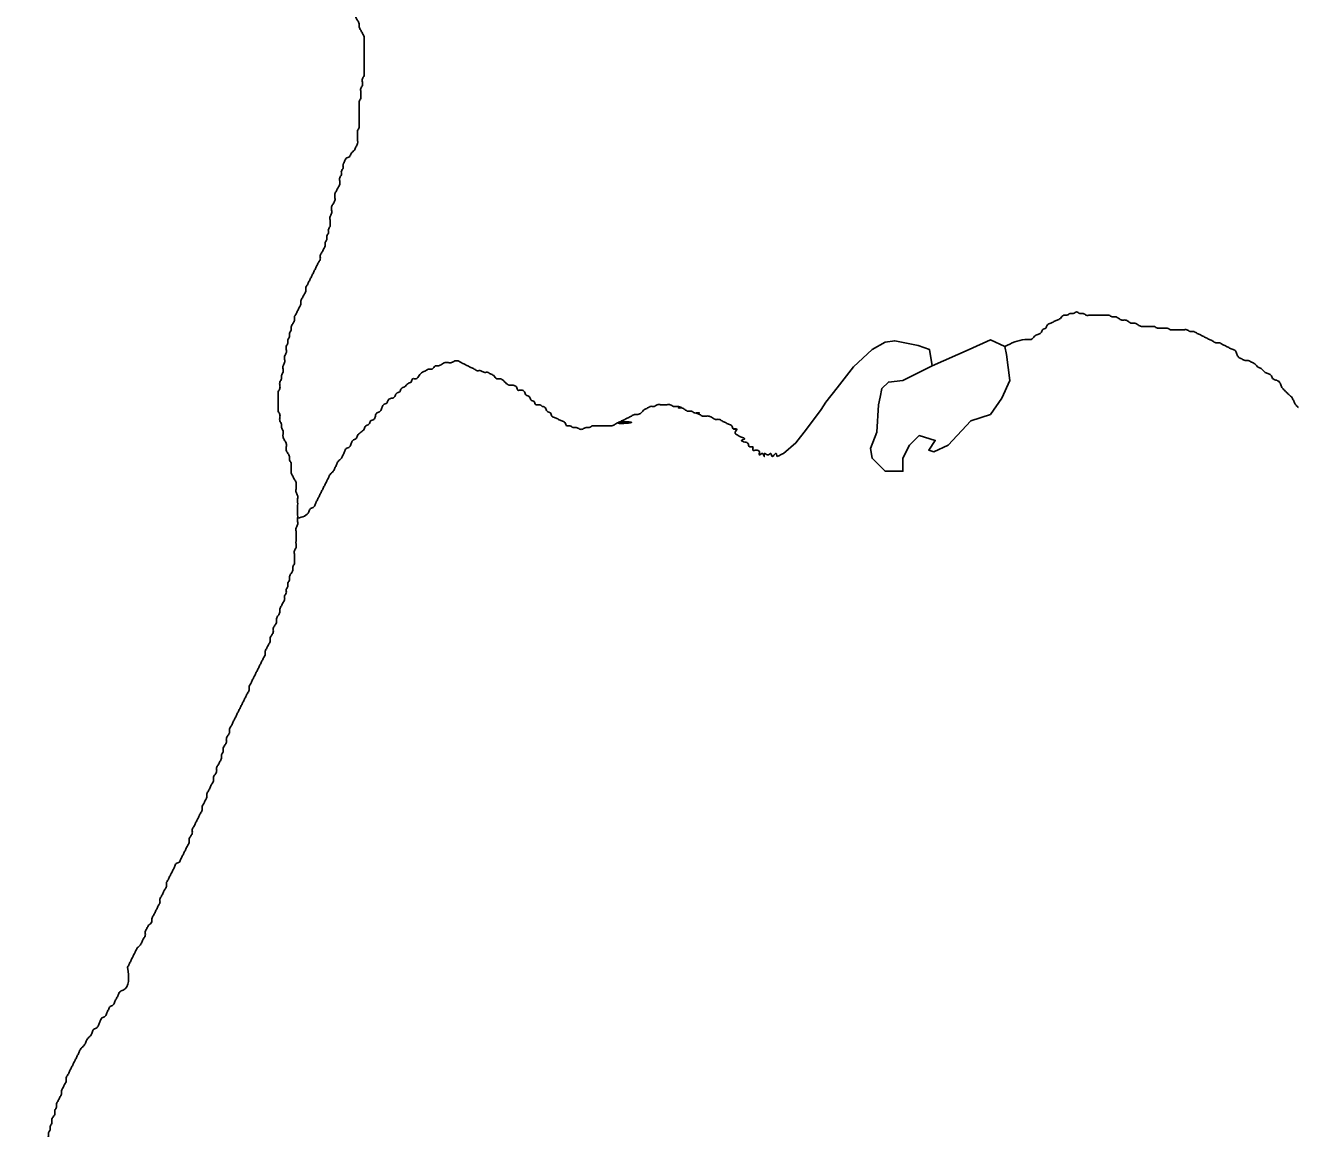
# Model space of a CAD drawing. Extents: x 813775 to 1157140, y 1757555 to 1979907.
# Drawn here: x 1053868 to 1056060, y 1836401 to 1838300 of the extents above; entities that cross this region are included whole.
import ezdxf

# ---------------------------------------------------------------- set-up
doc = ezdxf.new("R2010")
doc.units = 0
doc.layers.add('Level 35', color=7, linetype='Continuous')

msp = doc.modelspace()

# ---------------------------------------------------------------- linework, layer by layer
at = {"layer": 'Level 35'}
for points in [[(1055172.9, 1837562.8), (1055194.7, 1837581.3), (1055212.8, 1837605), (1055237.9, 1837638.5), (1055246.3, 1837651.1), (1055265.8, 1837676.2), (1055293.7, 1837712.4), (1055325.8, 1837741.7), (1055348.1, 1837754.3), (1055364.8, 1837757.1), (1055405.3, 1837748.7), (1055424.8, 1837741.7), (1055429, 1837713.8)], [(1055336.9, 1837646.9), (1055334.1, 1837599.4), (1055323, 1837571.5), (1055325.8, 1837554.8), (1055348.1, 1837532.4), (1055378.8, 1837532.4), (1055378.8, 1837554.8), (1055389.9, 1837577.1), (1055406.7, 1837593.8), (1055434.6, 1837585.5), (1055423.4, 1837568.7), (1055431.8, 1837565.9), (1055456.9, 1837577.1), (1055495.9, 1837619), (1055529.4, 1837630.1), (1055548.9, 1837658), (1055562.9, 1837688.7), (1055557.3, 1837733.4), (1055554.5, 1837747.3), (1055529.4, 1837758.5), (1055493.1, 1837741.7), (1055429, 1837713.8), (1055378.8, 1837688.7), (1055353.7, 1837685.9), (1055342.5, 1837674.8), (1055339.7, 1837659.8), (1055336.9, 1837646.9)]]:
    msp.add_lwpolyline(points, dxfattribs=at)
for points in [[(1054445.4, 1838179.9), (1054445.4, 1838185.5), (1054445.4, 1838191), (1054448.2, 1838196.6), (1054448.2, 1838202.2), (1054448.2, 1838207.8), (1054451, 1838213.4), (1054451, 1838218.9), (1054451, 1838224.5), (1054451, 1838230.1), (1054451, 1838235.7), (1054451, 1838241.3), (1054451, 1838246.8), (1054451, 1838252.4), (1054451, 1838258), (1054451, 1838263.6), (1054451, 1838269.2), (1054451, 1838274.8), (1054451, 1838280.3), (1054448.2, 1838285.9), (1054445.4, 1838291.5), (1054442.6, 1838297.1), (1054442.6, 1838302.7), (1054439.9, 1838308.2), (1054437.1, 1838313.8), (1054437.1, 1838319.4), (1054434.3, 1838325), (1054431.5, 1838330.6), (1054431.5, 1838336.1), (1054428.7, 1838341.7), (1054425.9, 1838347.3), (1054423.1, 1838352.9), (1054420.3, 1838358.5), (1054414.8, 1838361.3), (1054414.8, 1838366.8), (1054409.2, 1838372.4), (1054406.4, 1838378), (1054400.8, 1838383.6), (1054398, 1838389.2), (1054392.4, 1838394.8), (1054389.6, 1838400.3), (1054386.9, 1838405.9), (1054381.3, 1838411.5), (1054378.5, 1838417.1), (1054378.5, 1838422.7), (1054378.5, 1838428.2), (1054378.5, 1838433.8), (1054378.5, 1838439.4), (1054378.5, 1838445), (1054378.5, 1838450.6), (1054381.3, 1838456.1), (1054384.1, 1838461.7), (1054384.1, 1838467.3), (1054386.9, 1838472.9), (1054389.6, 1838478.5), (1054392.4, 1838484.1), (1054395.2, 1838489.6), (1054398, 1838495.2), (1054400.8, 1838500.8), (1054403.6, 1838506.4), (1054406.4, 1838512), (1054406.4, 1838517.5), (1054409.2, 1838523.1), (1054412, 1838528.7), (1054414.8, 1838534.3), (1054414.8, 1838539.9), (1054417.5, 1838545.4), (1054417.5, 1838551), (1054420.3, 1838556.6), (1054420.3, 1838562.2), (1054420.3, 1838567.8), (1054420.3, 1838573.4), (1054420.3, 1838578.9), (1054420.3, 1838584.5), (1054420.3, 1838590.1), (1054420.3, 1838595.7), (1054420.3, 1838601.3), (1054421.2, 1838624.3)], [(1054306, 1837680.4), (1054306, 1837685.9), (1054308.8, 1837691.5), (1054308.8, 1837697.1), (1054311.5, 1837702.7), (1054311.5, 1837708.3), (1054311.5, 1837713.8), (1054314.3, 1837719.4), (1054314.3, 1837725), (1054314.3, 1837730.6), (1054317.1, 1837736.2), (1054317.1, 1837741.7), (1054317.1, 1837747.3), (1054319.9, 1837752.9), (1054319.9, 1837758.5), (1054322.7, 1837764.1), (1054322.7, 1837769.7), (1054325.5, 1837775.2), (1054325.5, 1837780.8), (1054328.3, 1837786.4), (1054331.1, 1837792), (1054331.1, 1837797.6), (1054333.9, 1837803.1), (1054336.7, 1837808.7), (1054339.4, 1837814.3), (1054342.2, 1837819.9), (1054342.2, 1837825.5), (1054345, 1837831), (1054347.8, 1837836.6), (1054350.6, 1837842.2), (1054350.6, 1837847.8), (1054353.4, 1837853.4), (1054356.2, 1837859), (1054359, 1837864.5), (1054361.8, 1837870.1), (1054364.5, 1837875.7), (1054367.3, 1837881.3), (1054370.1, 1837886.9), (1054372.9, 1837892.4), (1054375.7, 1837898), (1054375.7, 1837903.6), (1054378.5, 1837909.2), (1054381.3, 1837914.8), (1054384.1, 1837920.3), (1054384.1, 1837925.9), (1054386.9, 1837931.5), (1054386.9, 1837937.1), (1054389.6, 1837942.7), (1054389.6, 1837948.3), (1054392.4, 1837953.8), (1054392.4, 1837959.4), (1054392.4, 1837965), (1054392.4, 1837970.6), (1054395.2, 1837976.2), (1054395.2, 1837981.7), (1054395.2, 1837987.3), (1054398, 1837992.9), (1054400.8, 1837998.5), (1054400.8, 1838004.1), (1054400.8, 1838009.6), (1054403.6, 1838015.2), (1054406.4, 1838020.8), (1054409.2, 1838026.4), (1054409.2, 1838032), (1054409.2, 1838037.6), (1054412, 1838043.1), (1054412, 1838048.7), (1054414.8, 1838054.3), (1054414.8, 1838059.9), (1054417.5, 1838065.5), (1054420.3, 1838071), (1054425.9, 1838073.8), (1054428.7, 1838079.4), (1054434.3, 1838085), (1054437.1, 1838090.6), (1054439.9, 1838096.2), (1054439.9, 1838101.7), (1054439.9, 1838107.3), (1054439.9, 1838112.9), (1054439.9, 1838118.5), (1054442.6, 1838124.1), (1054442.6, 1838129.6), (1054442.6, 1838135.2), (1054442.6, 1838140.8), (1054442.6, 1838146.4), (1054442.6, 1838152), (1054442.6, 1838157.5), (1054442.6, 1838163.1), (1054442.6, 1838168.7), (1054445.4, 1838174.3), (1054445.4, 1838179.9)], [(1055554.5, 1837747.3), (1055588.5, 1837759.2), (1055594.1, 1837759.2), (1055599.7, 1837759.2), (1055605.3, 1837764.8), (1055610.9, 1837767.6), (1055616.4, 1837770.4), (1055619.2, 1837775.9), (1055624.8, 1837778.7), (1055627.6, 1837784.3), (1055633.2, 1837787.1), (1055638.7, 1837789.9), (1055644.3, 1837792.7), (1055649.9, 1837795.5), (1055655.5, 1837801), (1055661.1, 1837801), (1055666.6, 1837803.8), (1055672.2, 1837803.8), (1055677.8, 1837806.6), (1055683.4, 1837803.8), (1055689, 1837803.8), (1055694.5, 1837801), (1055700.1, 1837801), (1055705.7, 1837801), (1055711.3, 1837801), (1055716.9, 1837801), (1055722.4, 1837801), (1055728, 1837801), (1055733.6, 1837801), (1055739.2, 1837798.3), (1055744.7, 1837798.3), (1055750.3, 1837795.5), (1055755.9, 1837792.7), (1055761.5, 1837792.7), (1055767.1, 1837789.9), (1055772.6, 1837787.1), (1055778.2, 1837787.1), (1055783.8, 1837784.3), (1055789.4, 1837781.5), (1055795, 1837781.5), (1055800.5, 1837781.5), (1055806.1, 1837781.5), (1055811.7, 1837781.5), (1055817.3, 1837778.7), (1055822.8, 1837778.7), (1055828.4, 1837778.7), (1055834, 1837778.7), (1055839.6, 1837775.9), (1055845.2, 1837775.9), (1055850.7, 1837775.9), (1055856.3, 1837775.9), (1055861.9, 1837775.9), (1055867.5, 1837775.9), (1055873.1, 1837773.1), (1055878.6, 1837773.1), (1055884.2, 1837770.4), (1055889.8, 1837767.6), (1055895.4, 1837764.8), (1055901, 1837762), (1055906.5, 1837759.2), (1055912.1, 1837756.4), (1055917.7, 1837753.6), (1055923.3, 1837753.6), (1055928.8, 1837750.8), (1055934.4, 1837748), (1055940, 1837745.2), (1055945.6, 1837742.4), (1055951.2, 1837739.7), (1055953.9, 1837734.1), (1055956.7, 1837728.5), (1055962.3, 1837725.7), (1055967.9, 1837722.9), (1055973.5, 1837722.9), (1055979.1, 1837720.1), (1055984.6, 1837717.3), (1055990.2, 1837711.7), (1055995.8, 1837709), (1056001.4, 1837703.4), (1056006.9, 1837700.6), (1056012.5, 1837697.8), (1056015.3, 1837692.2), (1056020.9, 1837689.4), (1056026.5, 1837686.6), (1056029.3, 1837681.1), (1056032.1, 1837675.5), (1056037.6, 1837669.9), (1056043.2, 1837664.3), (1056048.8, 1837658.7), (1056051.6, 1837653.1), (1056054.4, 1837647.6), (1056059.9, 1837642)], [(1054336.7, 1837451.5), (1054356.2, 1837462.7), (1054359, 1837468.3), (1054364.5, 1837471.1), (1054367.3, 1837476.6), (1054370.1, 1837482.2), (1054372.9, 1837487.8), (1054375.7, 1837493.4), (1054378.5, 1837499), (1054381.3, 1837504.5), (1054384.1, 1837510.1), (1054386.9, 1837515.7), (1054389.6, 1837521.3), (1054392.4, 1837526.9), (1054398, 1837532.4), (1054400.8, 1837538), (1054403.6, 1837543.6), (1054406.4, 1837549.2), (1054412, 1837554.8), (1054414.8, 1837560.4), (1054417.5, 1837565.9), (1054420.3, 1837571.5), (1054425.9, 1837574.3), (1054428.7, 1837579.9), (1054431.5, 1837585.5), (1054437.1, 1837588.3), (1054439.9, 1837593.8), (1054445.4, 1837599.4), (1054451, 1837605), (1054453.8, 1837610.6), (1054459.4, 1837613.4), (1054462.2, 1837619), (1054467.8, 1837621.7), (1054470.5, 1837627.3), (1054473.3, 1837632.9), (1054478.9, 1837635.7), (1054481.7, 1837641.3), (1054484.5, 1837646.9), (1054490.1, 1837649.7), (1054492.9, 1837655.2), (1054498.4, 1837658), (1054504, 1837660.8), (1054506.8, 1837666.4), (1054512.4, 1837669.2), (1054515.2, 1837674.8), (1054520.8, 1837677.6), (1054526.3, 1837683.1), (1054531.9, 1837685.9), (1054534.7, 1837691.5), (1054540.3, 1837691.5), (1054545.9, 1837697.1), (1054551.4, 1837702.7), (1054557, 1837705.5), (1054562.6, 1837708.3), (1054568.2, 1837708.3), (1054573.7, 1837713.8), (1054579.3, 1837713.8), (1054584.9, 1837716.6), (1054590.5, 1837719.4), (1054596.1, 1837719.4), (1054601.6, 1837719.4), (1054607.2, 1837722.2), (1054612.8, 1837722.2), (1054618.4, 1837719.4), (1054624, 1837716.6), (1054629.5, 1837713.8), (1054635.1, 1837711), (1054640.7, 1837708.3), (1054646.3, 1837705.5), (1054651.9, 1837705.5), (1054657.4, 1837702.7), (1054663, 1837702.7), (1054668.6, 1837699.9), (1054674.2, 1837697.1), (1054679.7, 1837691.5), (1054685.3, 1837691.5), (1054690.9, 1837688.7), (1054696.5, 1837683.1), (1054702.1, 1837680.4), (1054707.6, 1837680.4), (1054713.2, 1837677.6), (1054716, 1837672), (1054721.6, 1837672), (1054727.2, 1837669.2), (1054730, 1837663.6), (1054735.5, 1837660.8), (1054738.3, 1837655.2), (1054743.9, 1837652.4), (1054746.7, 1837646.9), (1054752.3, 1837646.9), (1054757.9, 1837644.1)], [(1054261.3, 1837178), (1054264.1, 1837183.6), (1054266.9, 1837189.2), (1054269.7, 1837194.8), (1054272.5, 1837200.4), (1054275.3, 1837205.9), (1054278.1, 1837211.5), (1054280.9, 1837217.1), (1054280.9, 1837222.7), (1054283.7, 1837228.3), (1054286.4, 1837233.8), (1054289.2, 1837239.4), (1054289.2, 1837245), (1054292, 1837250.6), (1054294.8, 1837256.2), (1054294.8, 1837261.8), (1054297.6, 1837267.3), (1054300.4, 1837272.9), (1054300.4, 1837278.5), (1054303.2, 1837284.1), (1054306, 1837289.7), (1054306, 1837295.2), (1054308.8, 1837300.8), (1054311.5, 1837306.4), (1054314.3, 1837312), (1054314.3, 1837317.6), (1054317.1, 1837323.1), (1054317.1, 1837328.7), (1054319.9, 1837334.3), (1054319.9, 1837339.9), (1054322.7, 1837345.5), (1054322.7, 1837351.1), (1054325.5, 1837356.6), (1054328.3, 1837362.2), (1054328.3, 1837367.8), (1054331.1, 1837373.4), (1054331.1, 1837379), (1054331.1, 1837384.5), (1054331.1, 1837390.1), (1054331.1, 1837395.7), (1054333.9, 1837401.3), (1054333.9, 1837406.9), (1054333.9, 1837412.4), (1054333.9, 1837418), (1054333.9, 1837423.6), (1054333.9, 1837429.2), (1054333.9, 1837434.8), (1054336.7, 1837440.4), (1054336.7, 1837445.9), (1054336.7, 1837451.5), (1054336.7, 1837457.1), (1054336.7, 1837462.7), (1054336.7, 1837468.3), (1054336.7, 1837473.8), (1054336.7, 1837479.4), (1054336.7, 1837485), (1054336.7, 1837490.6), (1054333.9, 1837496.2), (1054333.9, 1837501.7), (1054333.9, 1837507.3), (1054333.9, 1837512.9), (1054331.1, 1837518.5), (1054328.3, 1837524.1), (1054325.5, 1837529.7), (1054325.5, 1837535.2), (1054325.5, 1837540.8), (1054325.5, 1837546.4), (1054322.7, 1837552), (1054322.7, 1837557.6), (1054319.9, 1837563.1), (1054317.1, 1837568.7), (1054317.1, 1837574.3), (1054317.1, 1837579.9), (1054314.3, 1837585.5), (1054311.5, 1837591.1), (1054311.5, 1837596.6), (1054311.5, 1837602.2), (1054308.8, 1837607.8), (1054308.8, 1837613.4), (1054306, 1837619), (1054306, 1837624.5), (1054306, 1837630.1), (1054303.2, 1837635.7), (1054303.2, 1837641.3), (1054303.2, 1837646.9), (1054303.2, 1837652.4), (1054303.2, 1837658), (1054303.2, 1837663.6), (1054303.2, 1837669.2), (1054306, 1837674.8), (1054306, 1837680.4)], [(1054757.9, 1837644.1), (1054763.4, 1837641.3), (1054766.2, 1837635.7), (1054771.8, 1837632.9), (1054774.6, 1837627.3), (1054780.2, 1837624.5), (1054785.7, 1837621.7), (1054791.3, 1837619), (1054796.9, 1837616.2), (1054799.7, 1837610.6), (1054805.3, 1837610.6), (1054810.8, 1837607.8), (1054816.4, 1837607.8), (1054822, 1837605), (1054827.6, 1837605), (1054833.2, 1837607.8), (1054838.7, 1837607.8), (1054844.3, 1837610.6), (1054849.9, 1837610.6), (1054855.5, 1837610.6), (1054861.1, 1837610.6), (1054866.6, 1837610.6), (1054872.2, 1837610.6), (1054877.8, 1837610.6), (1054883.4, 1837613.4), (1054889, 1837616.2), (1054911.3, 1837616.2), (1054889, 1837616.2), (1054894.5, 1837619), (1054900.1, 1837621.7), (1054905.7, 1837624.5), (1054911.3, 1837627.3), (1054916.8, 1837630.1), (1054922.4, 1837630.1), (1054928, 1837632.9), (1054933.6, 1837638.5), (1054939.2, 1837641.3), (1054944.7, 1837644.1), (1054950.3, 1837644.1), (1054955.9, 1837646.9), (1054961.5, 1837646.9), (1054967.1, 1837646.9), (1054972.6, 1837646.9), (1054978.2, 1837646.9), (1054983.8, 1837644.1), (1054989.4, 1837644.1), (1054997.7, 1837641.3), (1054992.2, 1837641.3), (1054997.7, 1837641.3), (1055003.3, 1837638.5), (1055008.9, 1837635.7), (1055014.5, 1837635.7), (1055020.1, 1837632.9), (1055028.4, 1837632.9), (1055022.8, 1837632.9), (1055028.4, 1837630.1), (1055034, 1837627.3), (1055039.6, 1837627.3), (1055045.2, 1837627.3), (1055050.7, 1837624.5), (1055056.3, 1837621.7), (1055061.9, 1837621.7), (1055067.5, 1837619), (1055073.1, 1837616.2), (1055078.6, 1837613.4), (1055084.2, 1837610.6), (1055087, 1837605), (1055092.6, 1837605), (1055087, 1837605), (1055092.6, 1837605), (1055089.8, 1837599.4), (1055095.4, 1837593.8), (1055100.9, 1837591.1), (1055106.5, 1837588.3), (1055100.9, 1837585.5), (1055106.5, 1837582.7), (1055112.1, 1837579.9), (1055114.9, 1837574.3), (1055120.5, 1837574.3), (1055120.5, 1837568.7), (1055126.1, 1837568.7), (1055131.6, 1837565.9), (1055131.6, 1837560.4), (1055137.2, 1837563.1), (1055140, 1837557.6), (1055140, 1837563.1), (1055145.6, 1837560.4), (1055151.2, 1837563.1), (1055153.9, 1837557.6), (1055159.5, 1837563.1), (1055162.3, 1837557.6)], [(1055162.3, 1837557.6), (1055167.9, 1837560.4), (1055172.9, 1837562.8)], [(1054043.8, 1836678.5), (1054046.6, 1836684.1), (1054049.3, 1836689.7), (1054052.1, 1836695.3), (1054054.9, 1836700.8), (1054057.7, 1836706.4), (1054060.5, 1836712), (1054066.1, 1836717.6), (1054068.9, 1836723.2), (1054071.7, 1836728.7), (1054074.4, 1836734.3), (1054074.4, 1836739.9), (1054077.2, 1836745.5), (1054080, 1836751.1), (1054085.6, 1836756.7), (1054085.6, 1836762.2), (1054088.4, 1836767.8), (1054091.2, 1836773.4), (1054094, 1836779), (1054096.8, 1836784.6), (1054099.6, 1836790.1), (1054099.6, 1836795.7), (1054102.3, 1836801.3), (1054105.1, 1836806.9), (1054107.9, 1836812.5), (1054110.7, 1836818), (1054110.7, 1836823.6), (1054113.5, 1836829.2), (1054116.3, 1836834.8), (1054119.1, 1836840.4), (1054121.9, 1836846), (1054124.7, 1836851.5), (1054127.4, 1836857.1), (1054133, 1836859.9), (1054135.8, 1836865.5), (1054138.6, 1836871.1), (1054141.4, 1836876.6), (1054144.2, 1836882.2), (1054147, 1836887.8), (1054149.8, 1836893.4), (1054149.8, 1836899), (1054152.6, 1836904.6), (1054155.3, 1836910.1), (1054155.3, 1836915.7), (1054158.1, 1836921.3), (1054160.9, 1836926.9), (1054163.7, 1836932.5), (1054166.5, 1836938), (1054169.3, 1836943.6), (1054172.1, 1836949.2), (1054172.1, 1836954.8), (1054174.9, 1836960.4), (1054177.7, 1836965.9), (1054180.4, 1836971.5), (1054180.4, 1836977.1), (1054183.2, 1836982.7), (1054186, 1836988.3), (1054188.8, 1836993.9), (1054191.6, 1836999.4), (1054191.6, 1837005), (1054194.4, 1837010.6), (1054197.2, 1837016.2), (1054197.2, 1837021.8), (1054200, 1837027.3), (1054202.8, 1837032.9), (1054205.5, 1837038.5), (1054205.5, 1837044.1), (1054208.3, 1837049.7), (1054208.3, 1837055.2), (1054211.1, 1837060.8), (1054213.9, 1837066.4), (1054213.9, 1837072), (1054216.7, 1837077.6), (1054219.5, 1837083.2), (1054219.5, 1837088.7), (1054222.3, 1837094.3), (1054225.1, 1837099.9), (1054227.9, 1837105.5), (1054230.7, 1837111.1), (1054233.4, 1837116.6), (1054236.2, 1837122.2), (1054239, 1837127.8), (1054241.8, 1837133.4), (1054244.6, 1837139), (1054247.4, 1837144.5), (1054250.2, 1837150.1), (1054253, 1837155.7), (1054253, 1837161.3), (1054255.8, 1837166.9), (1054258.5, 1837172.5), (1054261.3, 1837178)], [(1054024.8, 1836625.2), (1054027.6, 1836630.8), (1054030.4, 1836636.4), (1054036, 1836639.2), (1054043.8, 1836678.5)], [(1053868.6, 1836125.7), (1053868.6, 1836131.3), (1053871.4, 1836136.8), (1053871.4, 1836142.4), (1053871.4, 1836148), (1053871.4, 1836153.6), (1053874.2, 1836159.2), (1053874.2, 1836164.7), (1053874.2, 1836170.3), (1053877, 1836175.9), (1053877, 1836181.5), (1053877, 1836187.1), (1053879.7, 1836192.7), (1053879.7, 1836198.2), (1053879.7, 1836203.8), (1053879.7, 1836209.4), (1053882.5, 1836217.8), (1053882.5, 1836223.3), (1053882.5, 1836231.7), (1053882.5, 1836237.3), (1053882.5, 1836242.9), (1053882.5, 1836248.5), (1053882.5, 1836254), (1053885.3, 1836259.6), (1053885.3, 1836265.2), (1053885.3, 1836270.8), (1053885.3, 1836276.4), (1053885.3, 1836282), (1053885.3, 1836287.5), (1053888.1, 1836293.1), (1053888.1, 1836298.7), (1053888.1, 1836304.3), (1053890.9, 1836309.9), (1053890.9, 1836315.4), (1053890.9, 1836321), (1053893.7, 1836326.6), (1053893.7, 1836332.2), (1053893.7, 1836337.8), (1053896.5, 1836343.3), (1053896.5, 1836348.9), (1053899.3, 1836354.5), (1053899.3, 1836360.1), (1053899.3, 1836365.7), (1053902.1, 1836371.3), (1053904.9, 1836376.8), (1053904.9, 1836382.4), (1053907.6, 1836388), (1053907.6, 1836393.6), (1053910.4, 1836399.2), (1053910.4, 1836404.7), (1053913.2, 1836410.3), (1053913.2, 1836415.9), (1053916, 1836421.5), (1053918.8, 1836427.1), (1053918.8, 1836432.6), (1053921.6, 1836438.2), (1053921.6, 1836443.8), (1053924.4, 1836449.4), (1053927.2, 1836455), (1053930, 1836460.6), (1053930, 1836466.1), (1053932.7, 1836471.7), (1053935.5, 1836477.3), (1053938.3, 1836482.9), (1053938.3, 1836488.5), (1053941.1, 1836494), (1053943.9, 1836499.6), (1053946.7, 1836505.2), (1053949.5, 1836510.8), (1053952.3, 1836516.4), (1053955.1, 1836521.9), (1053957.9, 1836527.5), (1053960.6, 1836533.1), (1053963.4, 1836538.7), (1053969, 1836544.3), (1053971.8, 1836549.9), (1053974.6, 1836555.4), (1053980.2, 1836561), (1053983, 1836566.6), (1053985.7, 1836572.2), (1053991.3, 1836575), (1053994.1, 1836580.5), (1053996.9, 1836586.1), (1053999.7, 1836591.7), (1054005.3, 1836594.5), (1054008.1, 1836600.1), (1054010.8, 1836605.7), (1054013.6, 1836611.2), (1054019.2, 1836614), (1054022, 1836619.6), (1054024.8, 1836625.2)]]:
    msp.add_spline(points, degree=3, dxfattribs=at)

doc.saveas('drawing.dxf')
